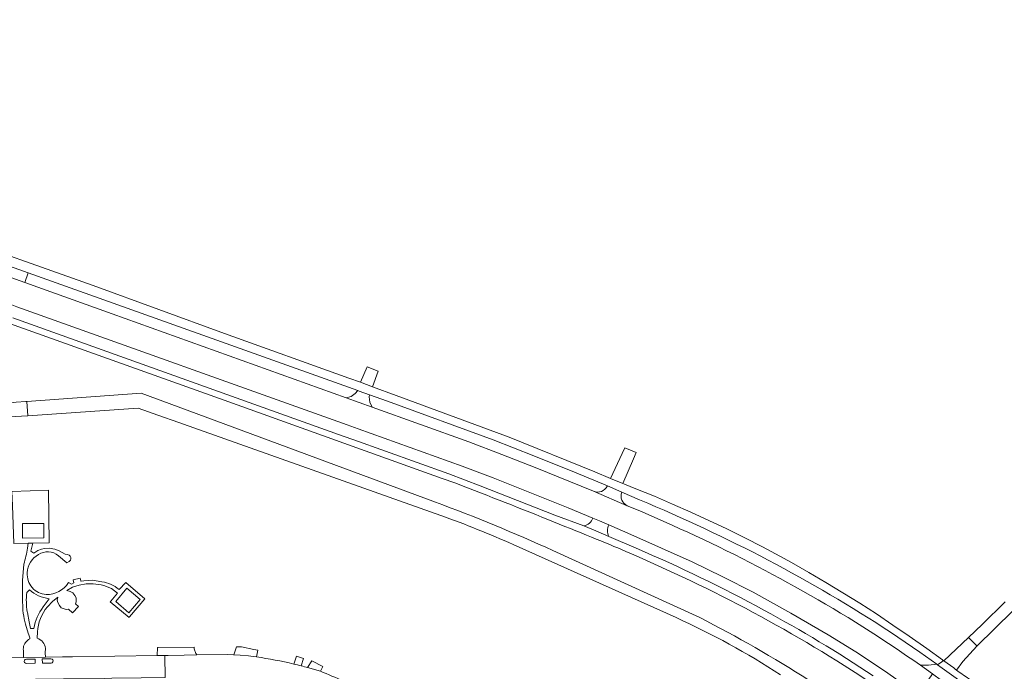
# Model space of a CAD drawing. Header units: metres. Extents: x 166325 to 190320, y 381923 to 404576.
# Tile 473 of 656: x 169569 to 169848, y 392674 to 392858. Entities that reach past the tile are written whole.
import ezdxf

# ---------------------------------------------------------------- set-up
doc = ezdxf.new("R2010")
doc.units = ezdxf.units.M
for name, color, linetype, lineweight in [('B-WE-VH-VERHARDING_ASFALT-GV', 8, 'Continuous', 18), ('B-WE-VH-VERHARDING_BETONSTRAATSTEEN-GV', 8, 'Continuous', 18), ('B-WE-VH-VERHARDING_GESLOTEN-GV', 8, 'Continuous', 18), ('B-WE-VH-VERHARDING_STRAATBAKSTEEN-GV', 8, 'Continuous', 18)]:
    doc.layers.add(name, color=color, linetype=linetype, lineweight=lineweight)

msp = doc.modelspace()

# ---------------------------------------------------------------- linework, layer by layer
at = {"layer": 'B-WE-VH-VERHARDING_ASFALT-GV', "flags": 128}
for points in [[(169420.471, 392842.852), (169377.701, 392857.871), (169377.574, 392855.77), (169378.038, 392855.604), (169378.11, 392855.578), (169500, 392811.769), (169570.055, 392786.746), (169571.375, 392786.274), (169664.589, 392752.979), (169664.975, 392752.841), (169667.881, 392751.803), (169673.044, 392749.959), (169702.853, 392739.032), (169714.379, 392734.526), (169725.864, 392729.919), (169735.229, 392726.02), (169739.302, 392724.251), (169744.321, 392722.091)], [(169753.513, 392714.91), (169744.359, 392718.955), (169740.858, 392720.421), (169731.251, 392724.514), (169714.744, 392731.241), (169705.399, 392734.919), (169696.013, 392738.492), (169668.634, 392748.314), (169661.286, 392750.95), (169595.111, 392774.691), (169570.392, 392783.517), (169569.104, 392783.977), (169377.714, 392852.316), (169377.396, 392849.262), (169376.955, 392845.018), (169379.959, 392843.946), (169500, 392801.094), (169566.243, 392777.388), (169568.17, 392776.699), (169661.615, 392743.259), (169664.731, 392742.144)], [(169375.83, 392839.842), (169628.07, 392749.751), (169688.517, 392728.062), (169692.085, 392726.848), (169695.599, 392725.484), (169695.927, 392725.357), (169697.628, 392724.696), (169699.345, 392724.028), (169701.074, 392723.353), (169702.812, 392722.673), (169704.555, 392721.989), (169706.301, 392721.303), (169708.047, 392720.615), (169709.789, 392719.928), (169711.523, 392719.241), (169713.248, 392718.557), (169714.96, 392717.877), (169716.655, 392717.201), (169718.331, 392716.532), (169719.984, 392715.87), (169721.612, 392715.216), (169723.212, 392714.573), (169724.78, 392713.94), (169726.314, 392713.319), (169727.811, 392712.711), (169729.269, 392712.118), (169730.684, 392711.54), (169732.054, 392710.979), (169733.377, 392710.435), (169734.65, 392709.909), (169735.871, 392709.403), (169737.038, 392708.917), (169738.148, 392708.452)], [(169815.356, 392684.645), (169823.654, 392678.986), (169828.394, 392675.582), (169828.656, 392675.393), (169829.793, 392676.299), (169830.238, 392676.654), (169830.16, 392676.71), (169829.986, 392676.838), (169825.616, 392680.058), (169820.613, 392683.492), (169815.99, 392686.67), (169811.322, 392689.782), (169806.61, 392692.827), (169801.855, 392695.805), (169797.058, 392698.715), (169792.22, 392701.557), (169787.342, 392704.329), (169784.044, 392706.152), (169779.072, 392708.785), (169774.063, 392711.347), (169769.019, 392713.839), (169763.94, 392716.26), (169758.828, 392718.609), (169753.683, 392720.885), (169748.506, 392723.089), (169743.299, 392725.22), (169740.056, 392726.504), (169739.582, 392726.699), (169736.101, 392728.129), (169731.664, 392729.951), (169707.46, 392739.83), (169675.41, 392751.623), (169668.774, 392754.048), (169665.329, 392755.307), (169662.027, 392756.513), (169626.901, 392769.131), (169589.708, 392782.68), (169547.065, 392797.754)], [(169743.368, 392708.359), (169735.616, 392711.706), (169731.956, 392713.286), (169728.574, 392714.701), (169720.334, 392717.702), (169699.233, 392726.066), (169690.31, 392729.433), (169663.441, 392739.046), (169660.473, 392740.107), (169566.995, 392773.55)], [(169686.547, 392721.43), (169613.766, 392748.369), (169603.331, 392752.231), (169571.008, 392749.888), (169571.236, 392745.873), (169602.491, 392747.99), (169609.668, 392745.445), (169612.387, 392744.48), (169688.091, 392717.625)], [(169664.731, 392742.144), (169694.133, 392731.622), (169702.913, 392728.27), (169724.146, 392719.799), (169731.107, 392716.896), (169733.024, 392716.097), (169735.615, 392714.977), (169741.853, 392712.281), (169759.166, 392704.518), (169767.84, 392700.305), (169776.428, 392695.919), (169787.139, 392690.004), (169797.725, 392683.868), (169805.482, 392679.107), (169813.086, 392674.106), (169814.602, 392673.06), (169823.205, 392666.891), (169825.54, 392670.392), (169827.024, 392672.617), (169827.156, 392672.828), (169823.803, 392675.281), (169821.886, 392676.591)], [(169708.571, 392709.415), (169754.628, 392688.756)], [(169761.326, 392688.817), (169719.812, 392707.722)], [(169847.744, 392693.261), (169841.265, 392686.8), (169837.397, 392683.149), (169839.647, 392680.856), (169839.778, 392680.722), (169849.886, 392690.652)], [(169849.841, 392661.936), (169845.839, 392665.132), (169841.787, 392668.266), (169837.687, 392671.336), (169837.126, 392671.748), (169834.38, 392673.66), (169834.029, 392673.914), (169833.601, 392674.223), (169833.191, 392674.519), (169830.396, 392676.54), (169830.238, 392676.654), (169829.793, 392676.299), (169828.656, 392675.393), (169833.883, 392671.62), (169835.16, 392670.711), (169838.145, 392668.481), (169842.585, 392665.08), (169846.975, 392661.617), (169851.316, 392658.091)]]:
    msp.add_lwpolyline(points, dxfattribs=at)
for points in [[(169571.375, 392786.274), (169570.392, 392783.517), (169595.111, 392774.691), (169661.286, 392750.95), (169662.732, 392751.299), (169663.902, 392752.179), (169664.589, 392752.979)], [(169577.047, 392724.835), (169566.717, 392724.46), (169566.864, 392720.43), (169567.255, 392709.742), (169571.344, 392709.802), (169572.667, 392709.822), (169577.248, 392709.889)]]:
    msp.add_lwpolyline(points, close=True, dxfattribs=at)
at = {"layer": 'B-WE-VH-VERHARDING_ASFALT-GV'}
for points in [[(169744.321, 392722.091, -0.0200993), (169780.698, 392705.042)], [(169719.812, 392707.722, 0.0182097), (169686.547, 392721.43)], [(169688.091, 392717.625, -0.0202155), (169708.571, 392709.415)], [(169788.378, 392697.46, 0.0228378), (169753.513, 392714.91)], [(169738.148, 392708.452, -0.0204299), (169774.287, 392691.402)], [(169779.523, 392690.867, 0.024064), (169743.368, 392708.359)], [(169780.698, 392705.042, -0.0216263), (169815.356, 392684.645)], [(169821.886, 392676.591, 0.0258748), (169788.378, 392697.46)], [(169774.287, 392691.402, -0.0252459), (169808.434, 392671.166)], [(169754.628, 392688.756, -0.0398967), (169784.147, 392672.576)], [(169792.221, 392671.08, 0.0237767), (169761.326, 392688.817)], [(169810.391, 392672.309, 0.0237127), (169779.523, 392690.867)]]:
    msp.add_lwpolyline(points, format="xyb", dxfattribs=at)
at = {"layer": 'B-WE-VH-VERHARDING_BETONSTRAATSTEEN-GV', "flags": 128}
for points in [[(169667.811, 392751.241), (169667.881, 392751.803), (169664.975, 392752.841), (169664.589, 392752.979), (169663.902, 392752.179), (169662.732, 392751.299), (169661.286, 392750.95), (169668.634, 392748.314), (169667.978, 392749.7)], [(169834.029, 392673.914), (169835.771, 392676.382), (169839.778, 392680.722), (169839.647, 392680.856), (169837.397, 392683.149), (169830.396, 392676.54), (169833.191, 392674.519), (169833.601, 392674.223)], [(169607.808, 392678.028), (169610.055, 392678.06), (169610.918, 392678.072), (169615.435, 392678.136), (169619.099, 392678.187), (169618.946, 392678.408), (169618.807, 392678.64), (169618.681, 392678.881), (169618.57, 392679.13), (169618.475, 392679.385), (169618.396, 392679.646), (169618.333, 392679.91), (169618.288, 392680.177), (169618.259, 392680.444), (169608.095, 392680.353), (169607.9, 392680.321)], [(169636.321, 392679.535), (169635.147, 392679.719), (169631.687, 392680.523), (169630.237, 392680.514), (169629.532, 392678.251), (169631.325, 392678.152), (169633.672, 392677.95), (169634.999, 392677.779), (169635.96, 392677.645)], [(169651.597, 392676.537), (169650.4, 392674.632), (169654.004, 392673.575), (169654.712, 392674.978)]]:
    msp.add_lwpolyline(points, close=True, dxfattribs=at)
for points in [[(169559.376, 392744.643), (169562.336, 392745.005), (169565.288, 392745.421), (169565.873, 392745.51), (169571.236, 392745.873), (169571.008, 392749.888), (169570.66, 392749.863), (169567.985, 392749.669), (169553.776, 392748.149), (169548.374, 392747.747), (169544.712, 392747.703), (169532.49, 392747.974), (169500.571, 392748.932), (169459.616, 392750.216), (169426.872, 392751.151), (169426.649, 392751.168), (169426.014, 392751.267), (169425.397, 392751.444), (169424.806, 392751.695), (169424.251, 392752.016), (169423.845, 392752.323), (169428.549, 392747.377), (169432.585, 392741.193)], [(169739.302, 392724.251), (169735.229, 392726.02)], [(169731.251, 392724.514), (169740.858, 392720.421)], [(169557.546, 392671.128), (169573.424, 392671.335), (169575.561, 392671.363), (169581.351, 392671.438), (169593.017, 392671.569), (169594.974, 392671.591), (169603.291, 392671.684), (169610.083, 392671.853), (169610.034, 392677.913), (169610.055, 392678.06), (169607.808, 392678.028), (169583.885, 392677.69), (169581.073, 392677.651), (169576.202, 392677.582), (169570.021, 392677.495), (169557.979, 392677.325)], [(169635.96, 392677.645), (169634.999, 392677.779), (169633.672, 392677.95), (169631.325, 392678.152), (169629.532, 392678.251), (169629.468, 392678.255), (169627.608, 392678.307), (169619.099, 392678.187), (169615.435, 392678.136), (169610.918, 392678.072), (169610.055, 392678.06), (169610.034, 392677.913), (169610.083, 392671.853)], [(169649.279, 392677.175), (169647.264, 392677.815), (169646.517, 392675.631)], [(169648.608, 392675.111), (169649.279, 392677.175)], [(169570.834, 392677.007), (169573.282, 392677.043)], [(169573.282, 392677.043), (169573.322, 392675.877), (169570.874, 392675.82)], [(169577.802, 392675.918), (169575.355, 392675.887), (169575.336, 392677.085), (169577.78, 392677.107)], [(169654.004, 392673.575), (169650.4, 392674.632)], [(169833.883, 392671.62), (169828.656, 392675.393), (169828.394, 392675.582), (169826.106, 392675.315), (169823.803, 392675.281), (169827.156, 392672.828), (169834.862, 392667.191)]]:
    msp.add_lwpolyline(points, dxfattribs=at)
at = {"layer": 'B-WE-VH-VERHARDING_BETONSTRAATSTEEN-GV'}
for points in [[(169735.229, 392726.02, -0.3982172), (169731.251, 392724.514)], [(169740.858, 392720.421, -0.4058044), (169739.302, 392724.251)], [(169646.517, 392675.631, 0.0231205), (169635.96, 392677.645)], [(169570.874, 392675.82, -1.022749), (169570.834, 392677.007)], [(169577.78, 392677.107, -1.0243975), (169577.802, 392675.918)], [(169648.608, 392675.111, 0.0048399), (169646.517, 392675.631)], [(169650.4, 392674.632, 0.0039242), (169648.608, 392675.111)], [(169666.923, 392667.649, 0.0295623), (169654.004, 392673.575)]]:
    msp.add_lwpolyline(points, format="xyb", dxfattribs=at)
at = {"layer": 'B-WE-VH-VERHARDING_GESLOTEN-GV', "flags": 128}
msp.add_lwpolyline([(169575.743, 392715.376), (169569.701, 392715.339), (169569.726, 392711.263), (169575.769, 392711.301)], close=True, dxfattribs=at)
at = {"layer": 'B-WE-VH-VERHARDING_STRAATBAKSTEEN-GV', "flags": 128}
for points in [[(169670.355, 392758.42), (169667.274, 392759.72), (169665.329, 392755.307), (169668.774, 392754.048)], [(169742.598, 392733.679), (169743.349, 392735.418), (169740.142, 392736.81), (169739.39, 392735.195), (169736.101, 392728.129), (169739.582, 392726.699)], [(169599.301, 392697.048), (169603.03, 392693.882), (169599.866, 392690.156), (169596.138, 392693.321)]]:
    msp.add_lwpolyline(points, close=True, dxfattribs=at)
at = {"layer": 'B-WE-VH-VERHARDING_STRAATBAKSTEEN-GV'}
for points in [[(169731.107, 392716.896, -0.2563355), (169728.574, 392714.701)], [(169735.616, 392711.706, -0.2473251), (169735.615, 392714.977)], [(169571.147, 392708.395, -0.0280713), (169570.147, 392703.907)], [(169571.075, 392701.456, -0.2659648), (169574.243, 392706.593)], [(169574.243, 392706.593, -0.3281704), (169579.914, 392706.276)], [(169576.439, 392695.283, -0.4156239), (169571.075, 392701.456)], [(169582.712, 392698.657, -0.2700372), (169576.439, 392695.283)], [(169589.003, 392698.307, -0.1179286), (169594.887, 392696.997)], [(169597.077, 392696.709, 0.1413448), (169592.223, 392698.915)], [(169571.067, 392690.418, -0.060908), (169570.92, 392695.852)], [(169571.699, 392696.626, 0.1571876), (169577.253, 392694.107)], [(169569.779, 392693.079, 0.0651362), (169570.542, 392686.924)], [(169575.546, 392691.778, 0.1132268), (169572.988, 392685.718)], [(169573.956, 392684.757, -0.1635496), (169576.777, 392691.788)], [(169571.805, 392683.044, -0.2450758), (169571.802, 392682.738)], [(169576.256, 392680.062, 0.3048452), (169573.878, 392682.903)], [(169569.986, 392680.257, 0.0587347), (169569.975, 392679.491)], [(169571.802, 392682.738, 0.2548127), (169569.986, 392680.257)]]:
    msp.add_lwpolyline(points, format="xyb", dxfattribs=at)
at = {"layer": 'B-WE-VH-VERHARDING_STRAATBAKSTEEN-GV', "flags": 128}
for points in [[(169735.615, 392714.977), (169733.024, 392716.097), (169731.107, 392716.896)], [(169728.574, 392714.701), (169731.956, 392713.286), (169735.616, 392711.706)], [(169579.914, 392706.276), (169582.312, 392704.224), (169582.925, 392704.64), (169583.319, 392705.025), (169583.415, 392705.365), (169583.421, 392705.748), (169583.266, 392706.173), (169582.948, 392706.448), (169582.5, 392706.591), (169581.82, 392706.694), (169580.067, 392707.634), (169578.87, 392708.136), (169577.309, 392708.443), (169575.994, 392708.35), (169575.077, 392708.134), (169574.034, 392707.721), (169572.905, 392707.027), (169572.115, 392707.538), (169572.667, 392709.822), (169571.344, 392709.802), (169571.147, 392708.395)], [(169570.147, 392703.907), (169569.78, 392699.279), (169569.779, 392693.079)], [(169592.223, 392698.915), (169589.507, 392699.304), (169587.079, 392699.166), (169586.368, 392699.064), (169586.241, 392699.138), (169586.007, 392699.935), (169584.081, 392699.413), (169584.225, 392698.63), (169583.576, 392698.243), (169582.712, 392698.657)], [(169576.777, 392691.788), (169578.252, 392693.343), (169579.762, 392694.558), (169579.577, 392693.648), (169579.7, 392693.066), (169580.236, 392692.167), (169580.717, 392691.532), (169581.285, 392691.294), (169582.07, 392691.07), (169582.728, 392691.125), (169583.842, 392690.076), (169585.577, 392691.861), (169584.697, 392692.671), (169584.876, 392693.178), (169584.882, 392694.316), (169584.534, 392694.971), (169584.018, 392695.735), (169583.268, 392696.132), (169582.262, 392696.415), (169583.862, 392697.367), (169585.789, 392697.969), (169587.752, 392698.325), (169589.003, 392698.307)], [(169594.887, 392696.997), (169596.65, 392695.655), (169594.774, 392693.444), (169594.539, 392693.215), (169599.871, 392688.818), (169600.001, 392688.984), (169604.364, 392694.042), (169598.932, 392698.712), (169597.077, 392696.709)], [(169570.92, 392695.852), (169571.699, 392696.626)], [(169577.253, 392694.107), (169575.546, 392691.778)], [(169572.988, 392685.718), (169571.99, 392685.717), (169571.601, 392687.581), (169571.108, 392690.218), (169571.067, 392690.418)], [(169570.542, 392686.924), (169571.366, 392684.391), (169571.531, 392683.886), (169571.805, 392683.044)], [(169573.878, 392682.903), (169573.956, 392684.757)], [(169576.202, 392677.582), (169576.14, 392678.777), (169576.256, 392680.062)], [(169569.975, 392679.491), (169570.021, 392677.495), (169576.202, 392677.582)]]:
    msp.add_lwpolyline(points, dxfattribs=at)

doc.saveas('drawing.dxf')
